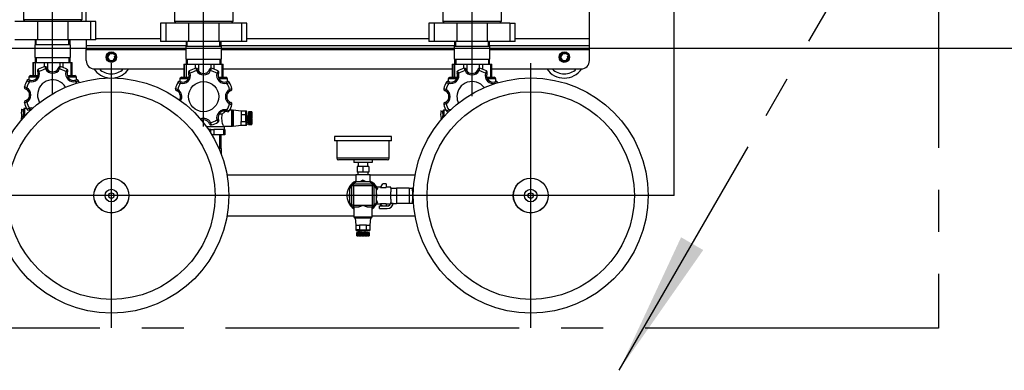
# Model space of a CAD drawing. Extents: x -132501 to 411300, y -42818 to 427495.
# Tile 273 of 330: x 198643 to 199817, y 215889 to 216307. Entities that reach past the tile are written whole.
import ezdxf

# ---------------------------------------------------------------- set-up
doc = ezdxf.new("R2010")
doc.units = 0
doc.header["$LTSCALE"] = 50
for name, pattern in [('CENTER2', [28.575, 19.05, -3.175, 3.175, -3.175]), ('DASHDOT', [300, 250, -25, 0, -25]), ('KWATER', [10, 7, -1, 1, -1])]:
    doc.linetypes.add(name, pattern=pattern)
doc.layers.get('0').update_dxf_attribs({"linetype": 'CONTINUOUS'})
for name, color, linetype in [('00GW7692_-_REDUZ', 7, 'CONTINUOUS'), ('1_ZOLL_OVALFLANS', 7, 'CONTINUOUS'), ('53---0--WATERINST', 2, 'CONTINUOUS'), ('53WA', 3, 'DASHDOT'), ('91040183_---', 7, 'CONTINUOUS'), ('91040265_-_FT_ST', 7, 'CONTINUOUS'), ('91045013_-_FT_RO', 7, 'CONTINUOUS'), ('91071148', 7, 'CONTINUOUS'), ('91072077_TRANSMI', 7, 'CONTINUOUS'), ('96052833_-_FT_DO', 7, 'CONTINUOUS'), ('96055565_-_VIBRA', 7, 'CONTINUOUS'), ('96308586', 7, 'CONTINUOUS'), ('96871164_DD_18_P', 7, 'CONTINUOUS'), ('97823497_-_HAHN-', 7, 'CONTINUOUS'), ('97823500_-_VENTI', 7, 'CONTINUOUS'), ('97823502_-_STOPF', 7, 'CONTINUOUS'), ('__DEFILE04.EMEA.', 7, 'CONTINUOUS'), ('BOLZEN_DIN_976_1', 7, 'CONTINUOUS'), ('Default', 7, 'CONTINUOUS'), ('HEBEL_KUGELHAHN_', 7, 'CONTINUOUS'), ('KÖRPER_KUGELHAHN', 7, 'CONTINUOUS'), ('SCHEIBE_DIN_125_', 7, 'CONTINUOUS')]:
    doc.layers.add(name, color=color, linetype=linetype)

# ---------------------------------------------------------------- blocks, each defined once
blk = doc.blocks.new('C177')
at = {"color": 3, "linetype": 'Continuous'}
for p, q in [((-1.018, -1.764), (-0.25, -0.433)), ((-2.036, -3.527), (-1.533, -2.655)), ((-5.541, -9.597), (-2.468, -4.275))]:
    blk.add_line(p, q, dxfattribs=at)
blk.add_circle((0, 0), 0.5, dxfattribs=at)
at = {"linetype": 'Continuous'}
blk.add_solid([(-3.536, -6.734), (-5.541, -9.597), (-4.064, -6.43)], dxfattribs=at)
blk = doc.blocks.new('SEANNOT_GROUP6')
at = {"layer": 'Default', "color": 7, "linetype": 'CENTER2'}
blk.add_line((49.64, 98.57), (133.06, 98.57), dxfattribs=at)
blk = doc.blocks.new('SEANNOT_GROUP7')
at = {"layer": 'Default', "color": 7, "linetype": 'CENTER2'}
blk.add_line((65.39, 114.32), (65.39, 82.82), dxfattribs=at)
blk = doc.blocks.new('SEANNOT_GROUP8')
at = {"layer": 'Default', "color": 7, "linetype": 'CENTER2'}
blk.add_line((115.39, 114.32), (115.39, 82.82), dxfattribs=at)
blk = doc.blocks.new('SEANNOT_GROUP9')
at = {"layer": 'Default', "color": 7, "linetype": 'CENTER2'}
blk.add_line((72.39, 86.74), (72.39, 36.27), dxfattribs=at)
blk = doc.blocks.new('SEANNOT_GROUP10')
at = {"layer": 'Default', "color": 7, "linetype": 'CENTER2'}
blk.add_line((104.39, 90.34), (104.39, 36.27), dxfattribs=at)
blk = doc.blocks.new('SEANNOT_GROUP18')
at = {"layer": 'Default', "color": 7, "linetype": 'CENTER2'}
blk.add_line((122.39, 86.54), (122.39, 36.27), dxfattribs=at)
blk = doc.blocks.new('SE1')
at = {"layer": '00GW7692_-_REDUZ', "color": 7, "linetype": 'Continuous'}
for p, q in [((85.21, 96.94), (85.39, 96.84)), ((85.39, 96.84), (85.57, 96.94))]:
    blk.add_line(p, q, dxfattribs=at)
at = {"layer": '1_ZOLL_OVALFLANS', "color": 7, "linetype": 'Continuous'}
for p, q in [((67.24, 80.24), (67.89, 80.24)), ((67.24, 80.24), (67.24, 78.04)), ((67.89, 80.24), (70.58, 80.24)), ((67.89, 78.04), (67.89, 80.24)), ((70.58, 80.24), (74.2, 80.24)), ((70.58, 78.04), (70.58, 80.24)), ((74.2, 80.24), (76.89, 80.24)), ((74.2, 78.04), (74.2, 80.24)), ((76.89, 80.24), (77.54, 80.24)), ((76.89, 78.04), (76.89, 80.24)), ((77.54, 78.04), (77.54, 80.24)), ((99.24, 80.24), (99.89, 80.24)), ((99.24, 80.24), (99.24, 78.04)), ((99.89, 80.24), (102.58, 80.24)), ((99.89, 78.04), (99.89, 80.24)), ((102.58, 80.24), (106.2, 80.24)), ((102.58, 78.04), (102.58, 80.24)), ((106.2, 80.24), (108.89, 80.24)), ((106.2, 78.04), (106.2, 80.24)), ((108.89, 80.24), (109.54, 80.24)), ((108.89, 78.04), (108.89, 80.24)), ((109.54, 78.04), (109.54, 80.24)), ((67.89, 78.04), (67.24, 78.04)), ((67.89, 78.04), (70.58, 78.04)), ((70.58, 78.04), (74.2, 78.04)), ((74.2, 78.04), (76.89, 78.04)), ((76.89, 78.04), (77.54, 78.04)), ((99.24, 78.04), (99.89, 78.04)), ((99.89, 78.04), (102.58, 78.04)), ((102.58, 78.04), (106.2, 78.04)), ((106.2, 78.04), (108.89, 78.04)), ((108.89, 78.04), (109.54, 78.04))]:
    blk.add_line(p, q, dxfattribs=at)
at = {"layer": '91040183_---', "color": 7, "linetype": 'Continuous'}
for p, q in [((68.9, 72.24), (68.9, 77.84)), ((68.9, 77.84), (75.88, 77.84)), ((75.88, 72.24), (75.88, 77.84)), ((100.9, 72.24), (100.9, 77.84)), ((100.9, 77.84), (107.88, 77.84)), ((107.88, 72.24), (107.88, 77.84))]:
    blk.add_line(p, q, dxfattribs=at)
for centre, start, end in [((62.21, 84.44), 315.3923, 317.0805), ((82.57, 84.44), 222.9195, 224.6077), ((94.21, 84.44), 315.3923, 317.0805), ((114.57, 84.44), 222.9195, 224.6077)]:
    blk.add_arc(centre, 9.4, start, end, dxfattribs=at)
at = {"layer": '91040265_-_FT_ST', "color": 7, "linetype": 'Continuous'}
for p, q in [((102.27, 93.69), (102.27, 92.96)), ((102.27, 92.96), (102.56, 92.96)), ((102.29, 92.96), (102.29, 91.36)), ((102.44, 92.96), (102.44, 91.36))]:
    blk.add_line(p, q, dxfattribs=at)
at = {"layer": '91045013_-_FT_RO', "color": 7, "linetype": 'Continuous'}
for p, q in [((84.29, 100.99), (79.18, 100.99)), ((101.6, 100.99), (86.49, 100.99)), ((79.18, 96.16), (84.52, 96.16)), ((86.25, 96.16), (101.6, 96.16))]:
    blk.add_line(p, q, dxfattribs=at)
at = {"layer": '91071148', "color": 7, "linetype": 'Continuous'}
for p, q in [((84.69, 95.77), (85.39, 95.77)), ((84.69, 95.12), (84.69, 95.77)), ((84.69, 95.12), (85.39, 95.12)), ((84.79, 96.07), (84.79, 95.77)), ((84.81, 95.12), (84.81, 94.62)), ((85.39, 95.77), (86.09, 95.77)), ((85.39, 95.12), (85.39, 95.77)), ((85.39, 95.12), (86.09, 95.12)), ((85.96, 94.62), (85.96, 95.12)), ((85.99, 95.77), (85.99, 96.07)), ((86.09, 95.12), (86.09, 95.77)), ((82.25, 94.12), (88.52, 94.12)), ((82.25, 94.12), (82.25, 92.06)), ((82.45, 94.32), (88.32, 94.32)), ((84.29, 94.32), (84.29, 94.62)), ((84.29, 94.62), (86.49, 94.62)), ((86.49, 94.32), (86.49, 94.62)), ((88.52, 92.06), (88.52, 94.12)), ((81.99, 92.06), (88.79, 92.06)), ((81.99, 92.06), (81.99, 91.53)), ((88.79, 91.53), (88.79, 92.06)), ((81.99, 91.53), (88.79, 91.53))]:
    blk.add_line(p, q, dxfattribs=at)
for centre, start, end in [((82.45, 94.12), 90, 180), ((88.32, 94.12), 0, 90)]:
    blk.add_arc(centre, 0.2, start, end, dxfattribs=at)
at = {"layer": '91072077_TRANSMI', "color": 7, "linetype": 'Continuous'}
for p, q in [((86.49, 101.12), (84.29, 101.12)), ((84.29, 101.12), (84.29, 99.92)), ((86.39, 101.22), (84.39, 101.22)), ((86.49, 99.92), (86.49, 101.12)), ((84.24, 99.92), (84.24, 99.72)), ((84.76, 99.92), (84.24, 99.92)), ((86.54, 99.92), (86.02, 99.92)), ((86.54, 99.72), (86.54, 99.92)), ((83.76, 99.34), (83.76, 97.8)), ((84.04, 99.72), (84.04, 97.42)), ((84.24, 99.72), (84.04, 99.72)), ((85.39, 99.72), (84.24, 99.72)), ((84.24, 99.72), (84.24, 97.42)), ((86.54, 99.72), (85.39, 99.72)), ((86.54, 99.72), (86.74, 99.72)), ((86.54, 97.42), (86.54, 99.72)), ((86.74, 97.42), (86.74, 99.72)), ((87.01, 97.8), (87.01, 99.34)), ((84.04, 97.42), (84.24, 97.42)), ((84.24, 97.42), (84.24, 97.22)), ((84.24, 97.42), (86.54, 97.42)), ((84.24, 97.22), (86.54, 97.22)), ((84.61, 96.95), (86.16, 96.95)), ((86.54, 97.42), (86.74, 97.42)), ((86.54, 97.42), (86.54, 97.22))]:
    blk.add_line(p, q, dxfattribs=at)
for centre, radius, start, end in [((84.39, 101.12), 0.1, 90, 180), ((86.39, 101.12), 0.1, 0, 90), ((84.24, 99.72), 0.2, 90, 180), ((85.39, 98.57), 1.8, 127.6699, 131.677), ((85.39, 98.57), 1.8, 48.323, 52.3301), ((86.54, 99.72), 0.2, 0, 90), ((85.39, 98.57), 1.66, 168.2135, 191.7865), ((85.39, 98.57), 1.8, 138.323, 154.5256), ((85.39, 98.57), 1.8, 25.4744, 41.677), ((85.39, 98.57), 1.66, 348.2135, 11.7865), ((85.39, 98.57), 1.8, 205.4744, 221.677), ((85.39, 98.57), 1.8, 318.323, 334.5256), ((84.24, 97.42), 0.2, 180, 270), ((85.39, 98.57), 1.8, 228.323, 244.5256), ((85.39, 98.57), 1.66, 258.2135, 281.7865), ((85.39, 98.57), 1.8, 295.4744, 311.677), ((86.54, 97.42), 0.2, 270, 0)]:
    blk.add_arc(centre, radius, start, end, dxfattribs=at)
for points, knots in [([(85.39, 99.72), (85.36, 99.73), (85.33, 99.74), (85.28, 99.77), (85.25, 99.78), (85.17, 99.81), (85.12, 99.83), (85.04, 99.86), (85.01, 99.87), (84.96, 99.89), (84.93, 99.89), (84.85, 99.91), (84.8, 99.92), (84.76, 99.92)], [0, 0, 0, 0, 0.125, 0.125, 0.25, 0.25, 0.5, 0.5, 0.625, 0.625, 0.75, 0.75, 1, 1, 1, 1]), ([(86.02, 99.92), (85.97, 99.92), (85.92, 99.91), (85.84, 99.89), (85.82, 99.89), (85.76, 99.87), (85.74, 99.86), (85.66, 99.83), (85.61, 99.81), (85.52, 99.78), (85.5, 99.77), (85.44, 99.74), (85.42, 99.73), (85.39, 99.72)], [0, 0, 0, 0, 0.25, 0.25, 0.375, 0.375, 0.5, 0.5, 0.75, 0.75, 0.875, 0.875, 1, 1, 1, 1])]:
    blk.add_open_spline(points, degree=3, knots=knots, dxfattribs=at)
at = {"layer": '96052833_-_FT_DO', "color": 7, "linetype": 'Continuous'}
for p, q in [((74.51, 82.34), (70.27, 82.34)), ((70.27, 82.34), (70.27, 80.84)), ((70.29, 82.94), (70.29, 82.34)), ((70.44, 82.34), (70.44, 82.94)), ((74.34, 82.34), (74.34, 82.94)), ((74.48, 82.34), (74.48, 82.94)), ((74.51, 80.84), (74.51, 82.34)), ((106.51, 82.34), (102.27, 82.34)), ((102.27, 82.34), (102.27, 80.84)), ((102.29, 82.94), (102.29, 82.34)), ((102.44, 82.34), (102.44, 82.94)), ((106.34, 82.34), (106.34, 82.94)), ((106.48, 82.34), (106.48, 82.94)), ((106.51, 80.84), (106.51, 82.34)), ((70.27, 80.84), (74.51, 80.84)), ((70.29, 80.84), (70.29, 80.24)), ((70.44, 80.84), (70.44, 80.24)), ((74.34, 80.84), (74.34, 80.24)), ((74.48, 80.24), (74.48, 80.84)), ((102.27, 80.84), (106.51, 80.84)), ((102.29, 80.84), (102.29, 80.24)), ((102.44, 80.84), (102.44, 80.24)), ((106.34, 80.84), (106.34, 80.24)), ((106.48, 80.24), (106.48, 80.84))]:
    blk.add_line(p, q, dxfattribs=at)
at = {"layer": '96055565_-_VIBRA', "color": 7, "linetype": 'Continuous'}
for centre, radius, start, end in [((61.39, 82.09), 2.5, 34.0558, 146.018), ((115.39, 82.09), 2.5, 95.785, 145.9442), ((115.39, 82.09), 2.5, 33.982, 84.215), ((61.39, 82.09), 2, 44.427, 135.573), ((115.39, 82.09), 2, 44.427, 135.573)]:
    blk.add_arc(centre, radius, start, end, dxfattribs=at)
at = {"layer": '96308586', "color": 7, "linetype": 'Continuous'}
for p, q in [((70.04, 83.49), (59.39, 83.49)), ((102.04, 83.49), (74.74, 83.49)), ((117.39, 83.49), (106.74, 83.49)), ((58.39, 82.49), (58.39, 81.19)), ((118.39, 82.49), (118.39, 81.19)), ((58.39, 81.19), (58.39, 80.69)), ((70.27, 81.19), (58.39, 81.19)), ((102.27, 81.19), (74.51, 81.19)), ((118.39, 81.19), (106.51, 81.19)), ((118.39, 80.69), (118.39, 81.19)), ((70.29, 80.69), (58.39, 80.69)), ((58.39, 80.69), (58.39, 79.89)), ((58.39, 79.89), (58.39, 47.99)), ((67.24, 79.89), (58.39, 79.89)), ((102.29, 80.69), (74.48, 80.69)), ((99.24, 79.89), (77.54, 79.89)), ((118.39, 80.69), (106.48, 80.69)), ((117.24, 79.89), (109.54, 79.89)), ((118.39, 80.04), (118.39, 80.69)), ((118.39, 77.84), (118.39, 71.84))]:
    blk.add_line(p, q, dxfattribs=at)
for centre in [(61.39, 82.09), (115.39, 82.09)]:
    blk.add_circle(centre, 0.625, dxfattribs=at)
for centre, start, end in [((59.39, 82.49), 90, 180), ((117.39, 82.49), 0, 90)]:
    blk.add_arc(centre, 1, start, end, dxfattribs=at)
at = {"layer": '96871164_DD_18_P', "color": 7, "linetype": 'Continuous'}
for centre, radius in [((65.39, 98.57), 14), ((115.39, 98.57), 14), ((65.39, 98.57), 12.36), ((115.39, 98.57), 12.36), ((65.39, 98.57), 2.08), ((65.39, 98.57), 2.07), ((115.39, 98.57), 2.08), ((115.39, 98.57), 2.07), ((65.39, 98.57), 0.748), ((65.39, 98.57), 0.321), ((115.39, 98.57), 0.748), ((115.39, 98.57), 0.321)]:
    blk.add_circle(centre, radius, dxfattribs=at)
at = {"layer": '97823497_-_HAHN-', "color": 7, "linetype": 'Continuous'}
for p, q in [((101.85, 90.69), (101.85, 91.36)), ((101.85, 91.36), (101.99, 91.36)), ((101.99, 90.69), (101.85, 90.69)), ((101.89, 90.69), (101.89, 90.39)), ((101.89, 90.39), (104.03, 90.39)), ((101.99, 91.36), (103.19, 91.36)), ((101.99, 91.36), (101.99, 90.69)), ((101.99, 90.69), (103.19, 90.69)), ((102.04, 90.39), (102.04, 90.32)), ((103.19, 90.69), (103.19, 91.36)), ((103.19, 91.36), (103.39, 91.36)), ((103.54, 90.69), (103.19, 90.69)), ((103.54, 91.11), (103.54, 90.69)), ((103.54, 90.69), (103.82, 90.69)), ((75.84, 89.25), (75.84, 88.49)), ((100.94, 88.49), (100.94, 90.22)), ((101.04, 90.32), (101.04, 88.39)), ((102.04, 90.32), (101.04, 90.32)), ((75.5, 88.39), (75.74, 88.39)), ((75.74, 88.39), (75.74, 89.14)), ((101.04, 88.39), (101.28, 88.39)), ((102.19, 88.89), (102.54, 88.89)), ((69.56, 84.98), (69.56, 84.69)), ((69.56, 84.69), (70.55, 84.69)), ((74.24, 84.69), (75.22, 84.69)), ((75.22, 84.69), (75.22, 84.98)), ((101.56, 84.98), (101.56, 84.69)), ((101.56, 84.69), (102.55, 84.69)), ((106.24, 84.69), (107.22, 84.69)), ((107.22, 84.69), (107.22, 84.98)), ((70.62, 84.49), (69.76, 84.49)), ((70.04, 84.49), (70.04, 82.94)), ((70.16, 84.49), (70.16, 82.94)), ((71.16, 82.94), (71.16, 83.51)), ((71.5, 83.41), (71.5, 82.94)), ((73, 82.94), (73, 83.72)), ((73.36, 83.42), (73.36, 82.94)), ((75.02, 84.49), (74.17, 84.49)), ((74.48, 82.94), (74.48, 84.49)), ((74.65, 84.49), (74.65, 82.94)), ((74.74, 82.94), (74.74, 84.49)), ((74.74, 82.94), (74.74, 84.49)), ((102.62, 84.49), (101.76, 84.49)), ((102.04, 84.49), (102.04, 82.94)), ((102.16, 84.49), (102.16, 82.94)), ((103.16, 82.94), (103.16, 83.51)), ((103.5, 83.41), (103.5, 82.94)), ((105, 82.94), (105, 83.72)), ((105.36, 83.42), (105.36, 82.94)), ((107.02, 84.49), (106.17, 84.49)), ((106.48, 82.94), (106.48, 84.49)), ((106.65, 84.49), (106.65, 82.94)), ((106.74, 82.94), (106.74, 84.49)), ((106.74, 82.94), (106.74, 84.49)), ((70.16, 82.94), (70.04, 82.94)), ((71.16, 82.94), (70.16, 82.94)), ((71.5, 82.94), (71.16, 82.94)), ((73, 82.94), (71.5, 82.94)), ((73.36, 82.94), (73, 82.94)), ((74.48, 82.94), (73.36, 82.94)), ((74.65, 82.94), (74.48, 82.94)), ((74.74, 82.94), (74.65, 82.94)), ((74.74, 82.94), (74.74, 82.94)), ((102.16, 82.94), (102.04, 82.94)), ((103.16, 82.94), (102.16, 82.94)), ((103.5, 82.94), (103.16, 82.94)), ((105, 82.94), (103.5, 82.94)), ((105.36, 82.94), (105, 82.94)), ((106.48, 82.94), (105.36, 82.94)), ((106.65, 82.94), (106.48, 82.94)), ((106.74, 82.94), (106.65, 82.94)), ((106.74, 82.94), (106.74, 82.94))]:
    blk.add_line(p, q, dxfattribs=at)
blk.add_circle((104.39, 86.79), 1.8, dxfattribs=at)
for centre, radius, start, end in [((101.04, 90.22), 0.1, 90, 180), ((101.88, 89.3), 0.955, 253.8805, 16.1195), ((101.91, 89.26), 0.75, 255.9306, 14.0694), ((99.92, 89.36), 2.33, 348.1648, 24.2701), ((102.77, 89.66), 0.2, 119.2938, 205.1094), ((101.91, 89.26), 0.75, 14.0694, 25.1094), ((104.39, 86.79), 3.5, 105.7062, 119.2938), ((100.34, 88.67), 2.61, 19.9677, 26.6008), ((104.39, 86.79), 3.2, 105.1405, 119.8595), ((105.92, 90.98), 2.61, 198.3989, 205.0326), ((103.5, 89.96), 0.2, 19.8906, 105.7062), ((104.39, 90.34), 0.955, 208.8805, 293.3013), ((104.39, 90.29), 0.75, 199.8906, 210.9306), ((104.39, 90.29), 0.75, 210.9306, 291.9204), ((74.9, 89.3), 0.955, 273.71, 286.1195), ((74.27, 90.83), 2.61, 289.9677, 296.6008), ((72.39, 86.79), 3.2, 15.1405, 29.8595), ((75.27, 88.4), 0.2, 29.2938, 107.1196), ((72.39, 86.79), 3.5, 15.7062, 29.2938), ((75.74, 88.49), 0.1, 270, 0), ((101.04, 88.49), 0.1, 180, 270), ((104.39, 86.79), 3.5, 150.7062, 164.2938), ((104.39, 86.79), 3.2, 150.1405, 164.8595), ((101.51, 88.4), 0.2, 64.8906, 150.7062), ((102.5, 90.83), 2.61, 243.3989, 250.0326), ((101.91, 89.26), 0.75, 244.8906, 255.9306), ((72.39, 86.79), 1.8, 0, 25.041), ((75.94, 86.79), 0.955, 118.8805, 241.1195), ((75.89, 86.79), 0.75, 120.9306, 239.0694), ((76.58, 85.26), 2.61, 108.3989, 115.0326), ((75.89, 86.79), 0.75, 109.8906, 120.9306), ((75.57, 87.68), 0.2, 289.8906, 15.7062), ((101.21, 87.68), 0.2, 164.2938, 250.1094), ((100.2, 85.26), 2.61, 64.9677, 71.6008), ((100.89, 86.79), 0.75, 59.0694, 70.1094), ((100.89, 86.79), 0.75, 300.9306, 59.0694), ((100.84, 86.79), 0.955, 298.8805, 61.1195), ((107.94, 86.79), 0.955, 147.3657, 241.1195), ((107.89, 86.79), 0.75, 146.2719, 239.0694), ((72.39, 86.79), 1.8, 216.3775, 0), ((72.39, 86.79), 3.2, 330.1405, 344.8595), ((72.39, 86.79), 3.5, 330.7062, 344.2938), ((76.58, 88.31), 2.61, 244.9677, 251.6008), ((75.89, 86.79), 0.75, 239.0694, 250.1094), ((75.57, 85.89), 0.2, 344.2938, 70.1094), ((101.21, 85.89), 0.2, 109.8906, 195.7062), ((100.2, 88.31), 2.61, 288.3989, 295.0326), ((104.39, 86.79), 3.5, 195.7062, 209.2938), ((100.89, 86.79), 0.75, 289.8906, 300.9306), ((104.39, 86.79), 3.2, 195.1405, 209.8595), ((104.39, 86.79), 3.2, 330.1405, 344.8595), ((104.39, 86.79), 3.5, 330.7062, 344.2938), ((108.58, 88.31), 2.61, 244.9677, 251.6008), ((107.89, 86.79), 0.75, 239.0694, 250.1094), ((107.57, 85.89), 0.2, 344.2938, 70.1094), ((72.39, 86.79), 3.5, 208.2386, 209.2938), ((70.5, 82.74), 2.61, 109.9677, 116.6008), ((69.51, 85.17), 0.2, 209.2938, 295.1094), ((69.76, 84.69), 0.2, 180, 270), ((69.91, 84.31), 0.75, 104.0694, 115.1094), ((69.88, 84.28), 0.955, 343.8805, 106.1195), ((69.91, 84.31), 0.75, 345.9306, 104.0694), ((74.9, 84.28), 0.955, 73.8805, 196.1195), ((74.86, 84.31), 0.75, 75.9306, 194.0694), ((75.02, 84.69), 0.2, 270, 0), ((74.86, 84.31), 0.75, 64.8906, 75.9306), ((74.27, 82.74), 2.61, 63.3989, 70.0326), ((75.27, 85.17), 0.2, 244.8906, 330.7062), ((102.5, 82.74), 2.61, 109.9677, 116.6008), ((101.51, 85.17), 0.2, 209.2938, 295.1094), ((101.76, 84.69), 0.2, 180, 270), ((101.91, 84.31), 0.75, 104.0694, 115.1094), ((101.88, 84.28), 0.955, 343.8805, 106.1195), ((101.91, 84.31), 0.75, 345.9306, 104.0694), ((106.9, 84.28), 0.955, 73.8805, 196.1195), ((106.86, 84.31), 0.75, 75.9306, 194.0694), ((107.02, 84.69), 0.2, 270, 0), ((106.86, 84.31), 0.75, 64.8906, 75.9306), ((106.27, 82.74), 2.61, 63.3989, 70.0326), ((107.27, 85.17), 0.2, 244.8906, 330.7062), ((70.77, 83.91), 0.2, 154.8906, 240.7062), ((69.91, 84.31), 0.75, 334.8906, 345.9306), ((68.34, 84.9), 2.61, 333.3989, 340.0326), ((72.39, 86.79), 3.5, 240.7062, 254.2938), ((72.39, 86.79), 3.2, 240.1405, 254.8595), ((73.92, 82.59), 2.61, 154.9677, 161.6008), ((71.5, 83.61), 0.2, 254.2938, 340.1094), ((72.39, 83.24), 0.955, 28.8805, 151.1195), ((72.39, 83.29), 0.75, 149.0694, 160.1094), ((72.39, 83.29), 0.75, 30.9306, 149.0694), ((72.39, 83.29), 0.75, 19.8906, 30.9306), ((73.28, 83.61), 0.2, 199.8906, 285.7062), ((72.39, 86.79), 3.2, 285.1405, 299.8595), ((70.86, 82.59), 2.61, 18.3989, 25.0326), ((72.39, 86.79), 3.5, 285.7062, 299.2938), ((76.43, 84.9), 2.61, 199.9677, 206.6008), ((74, 83.91), 0.2, 299.2938, 25.1094), ((74.86, 84.31), 0.75, 194.0694, 205.1094), ((102.77, 83.91), 0.2, 154.8906, 240.7062), ((101.91, 84.31), 0.75, 334.8906, 345.9306), ((100.34, 84.9), 2.61, 333.3989, 340.0326), ((104.39, 86.79), 3.5, 240.7062, 254.2938), ((104.39, 86.79), 3.2, 240.1405, 254.8595), ((105.92, 82.59), 2.61, 154.9677, 161.6008), ((103.5, 83.61), 0.2, 254.2938, 340.1094), ((104.39, 83.24), 0.955, 28.8805, 151.1195), ((104.39, 83.29), 0.75, 149.0694, 160.1094), ((104.39, 83.29), 0.75, 30.9306, 149.0694), ((104.39, 83.29), 0.75, 19.8906, 30.9306), ((105.28, 83.61), 0.2, 199.8906, 285.7062), ((104.39, 86.79), 3.2, 285.1405, 299.8595), ((102.86, 82.59), 2.61, 18.3989, 25.0326), ((104.39, 86.79), 3.5, 285.7062, 299.2938), ((108.43, 84.9), 2.61, 199.9677, 206.6008), ((106, 83.91), 0.2, 299.2938, 25.1094), ((106.86, 84.31), 0.75, 194.0694, 205.1094)]:
    blk.add_arc(centre, radius, start, end, dxfattribs=at)
for centre, major_axis, start_param, end_param in [((102.84, 89.49), (0.194, 0.049), 1.679859, 3.141593), ((103.57, 89.8), (-0.172, -0.103), 3.141593, 4.603327), ((75.09, 88.34), (0.049, -0.194), 1.679859, 2.403679), ((101.68, 88.34), (-0.049, -0.194), 3.141593, 4.603327), ((75.4, 87.6), (-0.103, 0.172), 3.141593, 4.603327), ((101.38, 87.6), (-0.103, -0.172), 4.821451, 6.283185), ((75.4, 85.97), (-0.103, -0.172), 1.679859, 3.141593), ((101.38, 85.97), (0.103, -0.172), 3.141593, 4.603327), ((107.4, 85.97), (-0.103, -0.172), 1.679859, 3.141593), ((69.68, 85.23), (-0.049, 0.194), 1.679859, 3.141593), ((75.09, 85.23), (0.049, 0.194), 3.141593, 4.603327), ((101.68, 85.23), (-0.049, 0.194), 1.679859, 3.141593), ((107.09, 85.23), (0.049, 0.194), 3.141593, 4.603327), ((70.84, 84.08), (0.194, -0.049), 3.141593, 4.603327), ((71.57, 83.77), (-0.172, 0.103), 1.679859, 3.141593), ((73.2, 83.77), (0.172, 0.103), 3.141593, 4.603327), ((73.94, 84.08), (-0.194, -0.049), 1.679859, 3.141593), ((102.84, 84.08), (0.194, -0.049), 3.141593, 4.603327), ((103.57, 83.77), (-0.172, 0.103), 1.679859, 3.141593), ((105.2, 83.77), (0.172, 0.103), 3.141593, 4.603327), ((105.94, 84.08), (-0.194, -0.049), 1.679859, 3.141593)]:
    blk.add_ellipse(centre, major_axis=major_axis, ratio=0.387206, start_param=start_param, end_param=end_param, dxfattribs=at)
blk.add_open_spline([(102.19, 88.89), (102.13, 88.82), (102.06, 88.76), (101.97, 88.68), (101.94, 88.65), (101.88, 88.6), (101.86, 88.57), (101.82, 88.54), (101.81, 88.53), (101.8, 88.52)], degree=3, knots=[0, 0, 0, 0, 0.125, 0.125, 0.1875, 0.1875, 0.25, 0.25, 0.2801282, 0.2801282, 0.2801282, 0.2801282], dxfattribs=at)
at = {"layer": '97823500_-_VENTI', "color": 7, "linetype": 'Continuous'}
for p, q in [((84.64, 103.37), (84.64, 102.97)), ((84.64, 103.37), (84.64, 103.37)), ((84.64, 102.97), (84.64, 103.37)), ((84.64, 103.37), (84.65, 103.37)), ((84.65, 103.37), (84.65, 102.97)), ((84.66, 103.37), (84.65, 103.37)), ((84.66, 102.97), (84.66, 103.37)), ((84.66, 103.37), (84.67, 103.37)), ((84.67, 103.37), (84.67, 102.97)), ((84.68, 103.37), (84.67, 103.37)), ((84.68, 102.97), (84.68, 103.37)), ((84.68, 103.37), (84.7, 103.37)), ((84.7, 103.37), (84.7, 102.97)), ((84.72, 103.37), (84.7, 103.37)), ((84.72, 102.97), (84.72, 103.37)), ((84.72, 103.37), (84.74, 103.37)), ((84.74, 103.37), (84.74, 102.97)), ((84.77, 103.37), (84.74, 103.37)), ((84.77, 102.97), (84.77, 103.37)), ((84.77, 103.37), (84.8, 103.37)), ((84.8, 103.37), (84.8, 102.97)), ((84.82, 103.37), (84.8, 103.37)), ((84.82, 102.97), (84.82, 103.37)), ((84.82, 103.37), (84.86, 103.37)), ((84.86, 103.37), (84.86, 102.97)), ((84.89, 103.37), (84.86, 103.37)), ((84.89, 102.97), (84.89, 103.37)), ((84.89, 103.37), (84.93, 103.37)), ((84.93, 103.37), (84.93, 102.97)), ((84.97, 103.37), (84.93, 103.37)), ((84.97, 102.97), (84.97, 103.37)), ((84.97, 103.37), (85.01, 103.37)), ((85.01, 103.37), (85.01, 102.97)), ((85.05, 103.37), (85.01, 103.37)), ((85.05, 102.97), (85.05, 103.37)), ((85.05, 103.37), (85.09, 103.37)), ((85.09, 103.37), (85.09, 102.97)), ((85.13, 103.37), (85.09, 103.37)), ((85.13, 102.97), (85.13, 103.37)), ((85.13, 103.37), (85.18, 103.37)), ((85.18, 103.37), (85.18, 102.97)), ((85.22, 103.37), (85.18, 103.37)), ((85.22, 102.97), (85.22, 103.37)), ((85.22, 103.37), (85.27, 103.37)), ((85.27, 103.37), (85.27, 102.97)), ((85.32, 103.37), (85.27, 103.37)), ((85.32, 102.97), (85.32, 103.37)), ((85.32, 103.37), (85.37, 103.37)), ((85.37, 103.37), (85.37, 102.97)), ((85.41, 103.37), (85.37, 103.37)), ((85.41, 102.97), (85.41, 103.37)), ((85.41, 103.37), (85.46, 103.37)), ((85.46, 103.37), (85.46, 102.97)), ((85.5, 103.37), (85.46, 103.37)), ((85.5, 102.97), (85.5, 103.37)), ((85.5, 103.37), (85.55, 103.37)), ((85.55, 103.37), (85.55, 102.97)), ((85.6, 103.37), (85.55, 103.37)), ((85.6, 102.97), (85.6, 103.37)), ((85.6, 103.37), (85.64, 103.37)), ((85.64, 103.37), (85.64, 102.97)), ((85.68, 103.37), (85.64, 103.37)), ((85.68, 102.97), (85.68, 103.37)), ((85.68, 103.37), (85.73, 103.37)), ((85.73, 103.37), (85.73, 102.97)), ((85.77, 103.37), (85.73, 103.37)), ((85.77, 102.97), (85.77, 103.37)), ((85.77, 103.37), (85.81, 103.37)), ((85.81, 103.37), (85.81, 102.97)), ((85.85, 103.37), (85.81, 103.37)), ((85.85, 102.97), (85.85, 103.37)), ((85.85, 103.37), (85.89, 103.37)), ((85.89, 103.37), (85.89, 102.97)), ((85.92, 103.37), (85.89, 103.37)), ((85.92, 102.97), (85.92, 103.37)), ((85.92, 103.37), (85.95, 103.37)), ((85.95, 103.37), (85.95, 102.97)), ((85.98, 103.37), (85.95, 103.37)), ((85.98, 102.97), (85.98, 103.37)), ((85.98, 103.37), (86.01, 103.37)), ((86.01, 103.37), (86.01, 102.97)), ((86.03, 103.37), (86.01, 103.37)), ((86.03, 102.97), (86.03, 103.37)), ((86.03, 103.37), (86.06, 103.37)), ((86.06, 103.37), (86.06, 102.97)), ((86.08, 103.37), (86.06, 103.37)), ((86.08, 102.97), (86.08, 103.37)), ((86.08, 103.37), (86.09, 103.37)), ((86.09, 103.37), (86.09, 102.97)), ((86.11, 103.37), (86.09, 103.37)), ((86.11, 102.97), (86.11, 103.37)), ((86.11, 103.37), (86.12, 103.37)), ((86.12, 103.37), (86.12, 102.97)), ((86.13, 103.37), (86.12, 103.37)), ((86.13, 102.97), (86.13, 103.37)), ((86.13, 103.37), (86.14, 103.37)), ((86.14, 103.37), (86.14, 102.97)), ((86.14, 103.37), (86.14, 103.37)), ((86.14, 102.97), (86.14, 103.37)), ((84.99, 102.67), (84.54, 102.67)), ((84.54, 102.67), (84.54, 102.08)), ((84.64, 102.97), (84.64, 102.97)), ((84.64, 102.97), (84.65, 102.97)), ((84.64, 102.77), (85.01, 102.77)), ((84.66, 102.97), (84.65, 102.97)), ((84.66, 102.97), (84.67, 102.97)), ((84.68, 102.97), (84.67, 102.97)), ((84.68, 102.97), (84.7, 102.97)), ((84.72, 102.97), (84.7, 102.97)), ((84.72, 102.97), (84.74, 102.97)), ((84.77, 102.97), (84.74, 102.97)), ((84.77, 102.97), (84.8, 102.97)), ((84.82, 102.97), (84.8, 102.97)), ((84.82, 102.97), (84.86, 102.97)), ((84.89, 102.97), (84.86, 102.97)), ((84.89, 102.97), (84.93, 102.97)), ((84.97, 102.97), (84.93, 102.97)), ((84.97, 102.97), (85.01, 102.97)), ((84.99, 102.67), (84.99, 102.08)), ((85.79, 102.67), (84.99, 102.67)), ((85.05, 102.97), (85.01, 102.97)), ((85.01, 102.77), (85.76, 102.77)), ((85.05, 102.97), (85.09, 102.97)), ((85.13, 102.97), (85.09, 102.97)), ((85.13, 102.97), (85.18, 102.97)), ((85.14, 102.97), (85.14, 102.77)), ((85.22, 102.97), (85.18, 102.97)), ((85.22, 102.97), (85.27, 102.97)), ((85.32, 102.97), (85.27, 102.97)), ((85.32, 102.97), (85.37, 102.97)), ((85.41, 102.97), (85.37, 102.97)), ((85.41, 102.97), (85.46, 102.97)), ((85.5, 102.97), (85.46, 102.97)), ((85.5, 102.97), (85.55, 102.97)), ((85.6, 102.97), (85.55, 102.97)), ((85.6, 102.97), (85.64, 102.97)), ((85.68, 102.97), (85.64, 102.97)), ((85.64, 102.77), (85.64, 102.97)), ((85.68, 102.97), (85.73, 102.97)), ((85.77, 102.97), (85.73, 102.97)), ((86.14, 102.77), (85.76, 102.77)), ((85.77, 102.97), (85.81, 102.97)), ((85.79, 102.08), (85.79, 102.67)), ((85.79, 102.67), (86.24, 102.67)), ((85.85, 102.97), (85.81, 102.97)), ((85.85, 102.97), (85.89, 102.97)), ((85.92, 102.97), (85.89, 102.97)), ((85.92, 102.97), (85.95, 102.97)), ((85.98, 102.97), (85.95, 102.97)), ((85.98, 102.97), (86.01, 102.97)), ((86.03, 102.97), (86.01, 102.97)), ((86.03, 102.97), (86.06, 102.97)), ((86.08, 102.97), (86.06, 102.97)), ((86.08, 102.97), (86.09, 102.97)), ((86.11, 102.97), (86.09, 102.97)), ((86.11, 102.97), (86.12, 102.97)), ((86.13, 102.97), (86.12, 102.97)), ((86.13, 102.97), (86.14, 102.97)), ((86.14, 102.97), (86.14, 102.97)), ((86.24, 102.08), (86.24, 102.67)), ((84.54, 102.08), (84.45, 101.22)), ((84.99, 102.08), (84.54, 102.08)), ((84.99, 102.08), (85.79, 102.08)), ((86.24, 102.08), (85.79, 102.08)), ((86.32, 101.22), (86.24, 102.08)), ((98.64, 90.11), (98.64, 90.1)), ((99.04, 90.11), (98.64, 90.11)), ((98.64, 90.1), (98.64, 90.09)), ((99.04, 90.1), (98.64, 90.1)), ((98.64, 90.1), (98.64, 90.1)), ((98.64, 90.1), (99.04, 90.1)), ((98.64, 90.08), (98.64, 90.09)), ((98.64, 90.09), (99.04, 90.09)), ((98.64, 90.08), (98.64, 90.06)), ((99.04, 90.08), (98.64, 90.08)), ((98.64, 90.04), (98.64, 90.06)), ((98.64, 90.06), (99.04, 90.06)), ((98.64, 90.04), (98.64, 90.02)), ((99.04, 90.04), (98.64, 90.04)), ((98.64, 90), (98.64, 90.02)), ((98.64, 90.02), (99.04, 90.02)), ((98.64, 90), (98.64, 89.98)), ((99.04, 90), (98.64, 90)), ((98.64, 89.95), (98.64, 89.98)), ((98.64, 89.98), (99.04, 89.98)), ((98.64, 89.95), (98.64, 89.92)), ((99.04, 89.95), (98.64, 89.95)), ((98.64, 89.89), (98.64, 89.92)), ((98.64, 89.92), (99.04, 89.92)), ((98.64, 89.89), (98.64, 89.85)), ((99.04, 89.89), (98.64, 89.89)), ((98.64, 89.81), (98.64, 89.85)), ((98.64, 89.85), (99.04, 89.85)), ((98.64, 89.81), (98.64, 89.78)), ((99.04, 89.81), (98.64, 89.81)), ((98.64, 89.74), (98.64, 89.78)), ((98.64, 89.78), (99.04, 89.78)), ((98.64, 89.74), (98.64, 89.7)), ((99.04, 89.74), (98.64, 89.74)), ((98.64, 89.65), (98.64, 89.7)), ((98.64, 89.7), (99.04, 89.7)), ((98.64, 89.65), (98.64, 89.61)), ((99.04, 89.65), (98.64, 89.65)), ((98.64, 89.56), (98.64, 89.61)), ((98.64, 89.61), (99.04, 89.61)), ((98.64, 89.56), (98.64, 89.52)), ((99.04, 89.56), (98.64, 89.56)), ((98.64, 89.47), (98.64, 89.52)), ((98.64, 89.52), (99.04, 89.52)), ((98.64, 89.47), (98.64, 89.43)), ((99.04, 89.47), (98.64, 89.47)), ((98.64, 89.38), (98.64, 89.43)), ((98.64, 89.43), (99.04, 89.43)), ((98.64, 89.38), (98.64, 89.33)), ((99.04, 89.38), (98.64, 89.38)), ((98.64, 89.28), (98.64, 89.33)), ((98.64, 89.33), (99.04, 89.33)), ((98.64, 89.28), (98.64, 89.24)), ((99.04, 89.28), (98.64, 89.28)), ((98.64, 89.19), (98.64, 89.24)), ((98.64, 89.24), (99.04, 89.24)), ((99.04, 90.11), (99.04, 90.1)), ((99.04, 90.1), (99.04, 90.09)), ((99.04, 90.1), (99.04, 90.1)), ((99.04, 90.08), (99.04, 90.09)), ((99.04, 90.08), (99.04, 90.06)), ((99.04, 90.04), (99.04, 90.06)), ((99.04, 90.04), (99.04, 90.02)), ((99.04, 90), (99.04, 90.02)), ((99.04, 90), (99.04, 89.98)), ((99.04, 89.95), (99.04, 89.98)), ((99.04, 89.95), (99.04, 89.92)), ((99.04, 89.89), (99.04, 89.92)), ((99.04, 89.89), (99.04, 89.85)), ((99.04, 89.81), (99.04, 89.85)), ((99.04, 89.81), (99.04, 89.78)), ((99.04, 89.74), (99.04, 89.78)), ((99.04, 89.74), (99.04, 89.7)), ((99.04, 89.65), (99.04, 89.7)), ((99.04, 89.65), (99.04, 89.61)), ((99.04, 89.56), (99.04, 89.61)), ((99.24, 89.61), (99.04, 89.61)), ((99.04, 89.56), (99.04, 89.52)), ((99.04, 89.47), (99.04, 89.52)), ((99.04, 89.47), (99.04, 89.43)), ((99.04, 89.38), (99.04, 89.43)), ((99.04, 89.38), (99.04, 89.33)), ((99.04, 89.28), (99.04, 89.33)), ((99.04, 89.28), (99.04, 89.24)), ((99.04, 89.19), (99.04, 89.24)), ((99.24, 89.73), (99.24, 90.11)), ((99.24, 88.98), (99.24, 89.73)), ((99.34, 89.76), (99.34, 90.21)), ((99.93, 90.21), (99.34, 90.21)), ((99.93, 89.76), (99.34, 89.76)), ((99.34, 89.76), (99.34, 88.96)), ((100.87, 90.3), (99.93, 90.21)), ((99.93, 90.21), (99.93, 89.76)), ((99.93, 88.96), (99.93, 89.76)), ((100.87, 88.41), (100.87, 90.3)), ((100.93, 90.25), (100.93, 88.46)), ((100.94, 90.21), (100.93, 90.21)), ((100.94, 89.76), (100.93, 89.76)), ((98.64, 89.19), (98.64, 89.15)), ((99.04, 89.19), (98.64, 89.19)), ((98.64, 89.1), (98.64, 89.15)), ((98.64, 89.15), (99.04, 89.15)), ((98.64, 89.1), (98.64, 89.06)), ((99.04, 89.1), (98.64, 89.1)), ((98.64, 89.01), (98.64, 89.06)), ((98.64, 89.06), (99.04, 89.06)), ((98.64, 89.01), (98.64, 88.98)), ((99.04, 89.01), (98.64, 89.01)), ((98.64, 88.93), (98.64, 88.98)), ((98.64, 88.98), (99.04, 88.98)), ((98.64, 88.93), (98.64, 88.9)), ((99.04, 88.93), (98.64, 88.93)), ((98.64, 88.86), (98.64, 88.9)), ((98.64, 88.9), (99.04, 88.9)), ((98.64, 88.86), (98.64, 88.83)), ((99.04, 88.86), (98.64, 88.86)), ((98.64, 88.79), (98.64, 88.83)), ((98.64, 88.83), (99.04, 88.83)), ((98.64, 88.79), (98.64, 88.76)), ((99.04, 88.79), (98.64, 88.79)), ((98.64, 88.73), (98.64, 88.76)), ((98.64, 88.76), (99.04, 88.76)), ((98.64, 88.73), (98.64, 88.71)), ((99.04, 88.73), (98.64, 88.73)), ((98.64, 88.69), (98.64, 88.71)), ((98.64, 88.71), (99.04, 88.71)), ((98.64, 88.69), (98.64, 88.67)), ((99.04, 88.69), (98.64, 88.69)), ((98.64, 88.65), (98.64, 88.67)), ((98.64, 88.67), (99.04, 88.67)), ((98.64, 88.65), (98.64, 88.64)), ((99.04, 88.65), (98.64, 88.65)), ((98.64, 88.62), (98.64, 88.64)), ((98.64, 88.64), (99.04, 88.64)), ((98.64, 88.61), (98.64, 88.62)), ((98.64, 88.62), (99.04, 88.62)), ((98.64, 88.62), (98.64, 88.62)), ((99.04, 88.62), (98.64, 88.62)), ((98.64, 88.61), (99.04, 88.61)), ((98.64, 88.61), (98.64, 88.61)), ((99.04, 88.61), (98.64, 88.61)), ((99.04, 89.19), (99.04, 89.15)), ((99.04, 89.1), (99.04, 89.15)), ((99.04, 89.11), (99.24, 89.11)), ((99.04, 89.1), (99.04, 89.06)), ((99.04, 89.01), (99.04, 89.06)), ((99.04, 89.01), (99.04, 88.98)), ((99.04, 88.93), (99.04, 88.98)), ((99.04, 88.93), (99.04, 88.9)), ((99.04, 88.86), (99.04, 88.9)), ((99.04, 88.86), (99.04, 88.83)), ((99.04, 88.79), (99.04, 88.83)), ((99.04, 88.79), (99.04, 88.76)), ((99.04, 88.73), (99.04, 88.76)), ((99.04, 88.73), (99.04, 88.71)), ((99.04, 88.69), (99.04, 88.71)), ((99.04, 88.69), (99.04, 88.67)), ((99.04, 88.65), (99.04, 88.67)), ((99.04, 88.65), (99.04, 88.64)), ((99.04, 88.62), (99.04, 88.64)), ((99.04, 88.61), (99.04, 88.62)), ((99.04, 88.62), (99.04, 88.62)), ((99.04, 88.61), (99.04, 88.61)), ((99.24, 88.98), (99.24, 88.61)), ((99.34, 88.96), (99.93, 88.96)), ((99.34, 88.96), (99.34, 88.51)), ((99.34, 88.51), (99.93, 88.51)), ((99.93, 88.51), (99.93, 88.96)), ((99.93, 88.51), (100.87, 88.41)), ((100.93, 88.96), (100.94, 88.96)), ((100.93, 88.51), (100.94, 88.51))]:
    blk.add_line(p, q, dxfattribs=at)
for centre, radius, start, end in [((84.64, 102.67), 0.1, 90, 180), ((86.14, 102.67), 0.1, 0, 90), ((99.34, 90.11), 0.1, 90, 180), ((100.88, 90.25), 0.05, 0, 95.7106), ((99.34, 88.61), 0.1, 180, 270), ((100.88, 88.46), 0.05, 264.2894, 0)]:
    blk.add_arc(centre, radius, start, end, dxfattribs=at)
for points in [[(85.01, 102.77), (85.01, 102.77), (85.01, 102.77), (85, 102.76), (85, 102.75), (84.99, 102.73), (84.99, 102.72), (84.99, 102.7), (84.99, 102.68), (84.99, 102.67)], [(85.76, 102.77), (85.77, 102.77), (85.77, 102.77), (85.78, 102.76), (85.78, 102.75), (85.78, 102.73), (85.79, 102.72), (85.79, 102.7), (85.79, 102.68), (85.79, 102.67)], [(99.24, 89.73), (99.24, 89.73), (99.24, 89.74), (99.25, 89.74), (99.26, 89.75), (99.28, 89.75), (99.29, 89.75), (99.31, 89.76), (99.32, 89.76), (99.34, 89.76)], [(99.24, 88.98), (99.24, 88.98), (99.24, 88.97), (99.25, 88.97), (99.26, 88.97), (99.28, 88.96), (99.29, 88.96), (99.31, 88.96), (99.32, 88.96), (99.34, 88.96)]]:
    blk.add_open_spline(points, degree=3, knots=[0, 0, 0, 0, 0.25, 0.25, 0.5, 0.5, 0.75, 0.75, 1, 1, 1, 1], dxfattribs=at)
at = {"layer": '97823502_-_STOPF', "color": 7, "linetype": 'Continuous'}
for p, q in [((76.09, 89.36), (75.93, 89.36)), ((75.84, 88.52), (75.84, 88.51)), ((75.89, 88.51), (75.84, 88.51)), ((76.09, 88.51), (75.89, 88.51)), ((76.09, 88.51), (76.13, 88.51)), ((76.13, 88.51), (76.14, 88.52))]:
    blk.add_line(p, q, dxfattribs=at)
for centre, start, end in [((77.95, 88.93), 168.3265, 191.6735), ((77.95, 88.93), 168.3265, 191.6735), ((74.03, 89.78), 348.3265, 354.6837), ((74.03, 89.78), 348.3265, 354.659), ((74.03, 88.93), 348.3265, 11.6735), ((74.03, 88.93), 348.3265, 11.6735)]:
    blk.add_arc(centre, 2.1, start, end, dxfattribs=at)
at = {"layer": '__DEFILE04.EMEA.', "color": 7, "linetype": 'Continuous'}
for p, q in [((125.84, 89.25), (125.84, 88.29)), ((125.5, 88.19), (125.74, 88.19)), ((125.74, 88.19), (125.74, 89.14)), ((125.84, 88.32), (125.84, 88.31)), ((125.89, 88.31), (125.84, 88.31)), ((126.09, 89.16), (125.89, 89.16)), ((126.09, 88.31), (125.89, 88.31)), ((126.09, 88.31), (126.13, 88.31)), ((126.13, 88.31), (126.14, 88.32)), ((119.56, 84.78), (119.56, 84.49)), ((125.22, 84.49), (125.22, 84.78)), ((119.56, 84.49), (120.55, 84.49)), ((120.62, 84.29), (119.76, 84.29)), ((120.04, 84.29), (120.04, 82.74)), ((120.16, 84.29), (120.16, 82.74)), ((123, 82.74), (123, 83.52)), ((125.02, 84.29), (124.16, 84.29)), ((124.24, 84.49), (125.22, 84.49)), ((124.48, 82.74), (124.48, 84.29)), ((124.65, 84.29), (124.65, 82.74)), ((124.74, 82.74), (124.74, 84.29)), ((124.74, 82.74), (124.74, 84.29)), ((120.16, 82.74), (120.04, 82.74)), ((121.16, 82.74), (120.16, 82.74)), ((120.29, 82.74), (120.29, 82.14)), ((120.44, 82.14), (120.44, 82.74)), ((121.16, 82.74), (121.16, 83.31)), ((121.5, 82.74), (121.16, 82.74)), ((121.5, 83.21), (121.5, 82.74)), ((123, 82.74), (121.5, 82.74)), ((123.36, 82.74), (123, 82.74)), ((123.36, 83.22), (123.36, 82.74)), ((124.48, 82.74), (123.36, 82.74)), ((124.34, 82.14), (124.34, 82.74)), ((124.48, 82.14), (124.48, 82.74)), ((124.65, 82.74), (124.48, 82.74)), ((124.74, 82.74), (124.65, 82.74)), ((124.74, 82.74), (124.74, 82.74)), ((124.51, 82.14), (120.27, 82.14)), ((120.27, 82.14), (120.27, 80.64)), ((124.51, 80.64), (124.51, 82.14)), ((117.24, 80.04), (117.89, 80.04)), ((117.24, 80.04), (117.24, 77.84)), ((117.89, 80.04), (120.58, 80.04)), ((117.89, 77.84), (117.89, 80.04)), ((120.27, 80.64), (124.51, 80.64)), ((120.29, 80.64), (120.29, 80.04)), ((120.44, 80.64), (120.44, 80.04)), ((120.58, 80.04), (124.2, 80.04)), ((120.58, 77.84), (120.58, 80.04)), ((124.2, 80.04), (126.89, 80.04)), ((124.2, 77.84), (124.2, 80.04)), ((124.34, 80.64), (124.34, 80.04)), ((124.48, 80.04), (124.48, 80.64)), ((117.24, 77.84), (117.89, 77.84)), ((117.89, 77.84), (120.58, 77.84)), ((118.9, 72.04), (118.9, 77.64)), ((118.9, 77.64), (125.88, 77.64)), ((120.58, 77.84), (124.2, 77.84)), ((124.2, 77.84), (126.89, 77.84)), ((125.88, 72.04), (125.88, 77.64))]:
    blk.add_line(p, q, dxfattribs=at)
for centre, radius, start, end in [((127.95, 89.58), 2.1, 186.7372, 191.6735), ((127.95, 89.58), 2.1, 186.7511, 191.6735), ((124.03, 89.58), 2.1, 348.3265, 1.2353), ((124.03, 89.58), 2.1, 348.3265, 1.2036), ((124.9, 89.1), 0.955, 259.3239, 286.1195), ((124.86, 89.06), 0.75, 272.2962, 284.0694), ((124.86, 89.06), 0.75, 284.0694, 295.1094), ((124.27, 90.63), 2.61, 289.9677, 296.6008), ((122.39, 86.59), 3.2, 15.1405, 29.8595), ((125.27, 88.2), 0.2, 29.2938, 115.1094), ((122.39, 86.59), 3.5, 15.7062, 29.2938), ((125.74, 88.29), 0.1, 270, 0), ((127.95, 88.73), 2.1, 168.3265, 191.6735), ((127.95, 88.73), 2.1, 168.3265, 191.6735), ((124.03, 88.73), 2.1, 348.3265, 11.6735), ((124.03, 88.73), 2.1, 348.3265, 11.6735), ((122.39, 86.59), 1.8, 0, 30.1503), ((125.94, 86.59), 0.955, 118.8805, 241.1195), ((125.89, 86.59), 0.75, 120.9306, 239.0694), ((126.58, 85.06), 2.61, 108.3989, 115.0326), ((125.89, 86.59), 0.75, 109.8906, 120.9306), ((125.57, 87.48), 0.2, 289.8906, 15.7062), ((122.39, 86.59), 1.8, 210.425, 0), ((122.39, 86.59), 3.2, 330.1405, 344.8595), ((126.58, 88.11), 2.61, 244.9677, 251.6008), ((125.89, 86.59), 0.75, 239.0694, 250.1094), ((125.57, 85.69), 0.2, 344.2938, 70.1094), ((122.39, 86.59), 3.5, 205.0375, 209.2938), ((120.5, 82.54), 2.61, 109.9677, 116.6008), ((119.51, 84.97), 0.2, 209.2938, 295.1094), ((122.39, 86.59), 3.2, 205.8453, 209.8595), ((119.91, 84.11), 0.75, 104.0694, 115.1094), ((119.88, 84.08), 0.955, 343.8805, 106.1195), ((119.91, 84.11), 0.75, 345.9306, 104.0694), ((124.9, 84.08), 0.955, 73.8805, 196.1195), ((124.86, 84.11), 0.75, 75.9306, 194.0694), ((124.86, 84.11), 0.75, 64.8906, 75.9306), ((124.27, 82.54), 2.61, 63.3989, 70.0326), ((125.27, 84.97), 0.2, 244.8906, 330.7062), ((122.39, 86.59), 3.5, 330.7062, 344.2938), ((119.76, 84.49), 0.2, 180, 270), ((120.77, 83.71), 0.2, 154.8906, 240.7062), ((119.91, 84.11), 0.75, 334.8906, 345.9306), ((118.34, 84.7), 2.61, 333.3989, 340.0326), ((122.39, 86.59), 3.5, 240.7062, 254.2938), ((122.39, 86.59), 3.2, 240.1405, 254.8595), ((123.92, 82.39), 2.61, 154.9677, 161.6008), ((121.5, 83.41), 0.2, 254.2938, 340.1094), ((122.39, 83.04), 0.955, 28.8805, 151.1195), ((122.39, 83.09), 0.75, 149.0694, 160.1094), ((122.39, 83.09), 0.75, 30.9306, 149.0694), ((122.39, 83.09), 0.75, 19.8906, 30.9306), ((123.28, 83.41), 0.2, 199.8906, 285.7062), ((122.39, 86.59), 3.2, 285.1405, 299.8595), ((120.86, 82.39), 2.61, 18.3989, 25.0326), ((122.39, 86.59), 3.5, 285.7062, 299.2938), ((126.43, 84.7), 2.61, 199.9677, 206.6008), ((124, 83.71), 0.2, 299.2938, 25.1094), ((124.86, 84.11), 0.75, 194.0694, 205.1094), ((125.02, 84.49), 0.2, 270, 0), ((112.21, 84.24), 9.4, 315.3923, 317.0805), ((132.57, 84.24), 9.4, 222.9195, 224.6077)]:
    blk.add_arc(centre, radius, start, end, dxfattribs=at)
for centre, major_axis, start_param, end_param in [((125.09, 88.14), (0.049, -0.194), 1.679859, 3.141593), ((125.4, 87.4), (-0.103, 0.172), 3.141593, 4.603327), ((125.4, 85.77), (-0.103, -0.172), 1.679859, 3.141593), ((119.68, 85.03), (-0.049, 0.194), 1.679859, 3.141593), ((125.09, 85.03), (0.049, 0.194), 3.141593, 4.603327), ((120.84, 83.88), (0.194, -0.049), 3.141593, 4.603327), ((121.57, 83.57), (-0.172, 0.103), 1.679859, 3.141593), ((123.2, 83.57), (0.172, 0.103), 3.141593, 4.603327), ((123.94, 83.88), (-0.194, -0.049), 1.679859, 3.141593)]:
    blk.add_ellipse(centre, major_axis=major_axis, ratio=0.387206, start_param=start_param, end_param=end_param, dxfattribs=at)
blk.add_open_spline([(124.97, 88.33), (124.96, 88.33), (124.95, 88.34), (124.94, 88.35), (124.94, 88.35), (124.94, 88.35)], degree=3, knots=[0.72902496, 0.72902496, 0.72902496, 0.72902496, 0.75, 0.75, 0.75584836, 0.75584836, 0.75584836, 0.75584836], dxfattribs=at)
at = {"layer": 'BOLZEN_DIN_976_1', "color": 7, "linetype": 'Continuous'}
for centre in [(61.39, 82.09), (61.39, 82.09), (115.39, 82.09), (115.39, 82.09)]:
    blk.add_circle(centre, 0.5, dxfattribs=at)
for centre in [(61.39, 82.09), (115.39, 82.09)]:
    blk.add_arc(centre, 0.408, 255, 195, dxfattribs=at)
at = {"layer": 'HEBEL_KUGELHAHN_', "color": 7, "linetype": 'Continuous'}
for p, q in [((83.44, 100.11), (82.49, 100.11)), ((83.44, 100.11), (82.49, 100.11)), ((83.44, 99.81), (82.49, 99.81)), ((83.44, 99.81), (82.49, 99.81)), ((83.44, 100.11), (83.44, 99.81)), ((83.44, 100.11), (83.44, 99.81)), ((79.36, 99.51), (79.49, 99.51)), ((79.36, 99.51), (79.49, 99.51)), ((79.37, 99.21), (79.49, 99.21)), ((79.49, 99.51), (79.89, 99.51)), ((79.49, 99.51), (79.49, 99.21)), ((79.49, 99.51), (79.89, 99.51)), ((79.49, 98.01), (79.49, 99.21)), ((79.89, 99.51), (81.39, 99.51)), ((79.89, 99.51), (81.39, 99.51)), ((79.89, 97.71), (79.89, 99.51)), ((82.09, 99.51), (81.39, 99.51)), ((81.39, 97.71), (81.39, 99.51)), ((82.09, 99.51), (81.39, 99.51)), ((81.39, 97.71), (81.39, 99.51)), ((81.79, 99.51), (82.09, 99.51)), ((82.09, 99.01), (82.09, 99.51)), ((82.09, 99.51), (82.09, 99.41)), ((82.09, 99.01), (82.09, 99.41)), ((79.36, 97.71), (79.49, 97.71)), ((79.38, 98.01), (79.49, 98.01)), ((79.49, 98.01), (79.49, 97.71)), ((79.89, 97.71), (79.49, 97.71)), ((79.89, 97.71), (81.39, 97.71)), ((82.09, 97.71), (81.39, 97.71)), ((82.09, 97.71), (81.39, 97.71)), ((82.09, 97.71), (82.09, 98.13)), ((82.09, 97.71), (82.09, 98.13))]:
    blk.add_line(p, q, dxfattribs=at)
for radius, end in [(0.7, 171.7868), (0.7, 171.7868), (0.4, 180), (0.4, 180)]:
    blk.add_arc((82.49, 99.41), radius, 90, end, dxfattribs=at)
at = {"layer": 'KÖRPER_KUGELHAHN', "color": 7, "linetype": 'Continuous'}
for p, q in [((82.62, 99.53), (82.62, 99.81)), ((83.11, 99.81), (83.32, 99.67)), ((82.09, 99.01), (82.09, 98.13)), ((82.62, 99.57), (82.12, 99.57)), ((83.32, 99.53), (82.62, 99.53)), ((83.32, 99.53), (83.32, 99.67)), ((83.75, 99.57), (83.32, 99.57)), ((83.87, 99.54), (83.79, 99.49)), ((83.79, 99.49), (83.79, 99.4)), ((83.79, 99.49), (83.83, 99.47)), ((86.99, 99.49), (86.9, 99.54)), ((86.99, 99.49), (86.95, 99.47)), ((86.99, 99.4), (86.99, 99.49)), ((82.09, 97.71), (82.09, 97.57)), ((82.09, 97.57), (82.62, 97.57)), ((83.32, 97.61), (82.62, 97.61)), ((82.62, 97.17), (82.62, 97.61)), ((83.32, 97.6), (83.02, 97.17)), ((83.3, 97.57), (83.76, 97.57)), ((83.32, 97.6), (83.32, 97.61)), ((83.79, 97.75), (83.79, 97.65)), ((83.79, 97.65), (83.83, 97.67)), ((83.79, 97.65), (83.87, 97.6)), ((86.9, 97.6), (86.99, 97.65)), ((86.99, 97.65), (86.95, 97.67)), ((86.99, 97.65), (86.99, 97.75)), ((82.62, 97.17), (83.02, 97.17)), ((84.52, 96.99), (84.52, 96.12)), ((85, 96.95), (85.39, 96.72)), ((85.39, 96.72), (85.77, 96.95)), ((85.39, 96.72), (85.39, 96.84)), ((86.25, 96.12), (86.25, 96.99)), ((84.52, 96.12), (86.25, 96.12)), ((86.2, 96.07), (84.57, 96.07))]:
    blk.add_line(p, q, dxfattribs=at)
for centre, radius, start, end in [((85.39, 98.57), 1.92, 125.0585, 154.5344), ((85.39, 98.57), 1.92, 296.8526, 54.9415), ((83.03, 98.92), 0.786, 21.7424, 37.1943), ((83.03, 98.22), 0.786, 322.8057, 338.2576), ((85.39, 98.57), 1.92, 205.4656, 243.1474), ((84.57, 96.12), 0.05, 180, 270), ((86.2, 96.12), 0.05, 270, 0)]:
    blk.add_arc(centre, radius, start, end, dxfattribs=at)
at = {"layer": 'SCHEIBE_DIN_125_', "color": 7, "linetype": 'Continuous'}
for centre in [(61.39, 82.09), (115.39, 82.09)]:
    blk.add_circle(centre, 0.525, dxfattribs=at)

msp = doc.modelspace()

# ---------------------------------------------------------------- linework, layer by layer
at = {"layer": '53---0--WATERINST', "color": 5, "linetype": 'KWATER'}
for p, q in [((199738.7616, 216503.9227), (199738.7616, 215939.315)), ((199423.6565, 216097.4059), (199423.6565, 216369.9597)), ((199423.6565, 216097.4059), (199342.8275, 216097.4059)), ((199738.7616, 215939.315), (198552.3349, 215939.315))]:
    msp.add_line(p, q, dxfattribs=at)
at = {"layer": '53WA', "color": 5, "linetype": 'Continuous'}
msp.add_line((198237.6127, 216272.8827), (200711.845, 216272.8827), dxfattribs=at)

# ---------------------------------------------------------------- block references
at = {"layer": '53---0--WATERINST', "color": 2, "linetype": 'KWATER', "xscale": 50, "yscale": 50, "zscale": 50}
msp.add_blockref('C177', (199634.9267, 216369.065), dxfattribs=at)
at = {"layer": 'Default', "xscale": 10, "yscale": 10, "zscale": 10, "rotation": 180}
for name in ['SE1', 'SEANNOT_GROUP18', 'SEANNOT_GROUP10', 'SEANNOT_GROUP9', 'SEANNOT_GROUP8', 'SEANNOT_GROUP7', 'SEANNOT_GROUP6']:
    msp.add_blockref(name, (199906.4318, 217082.9475), dxfattribs=at)

doc.saveas('drawing.dxf')
